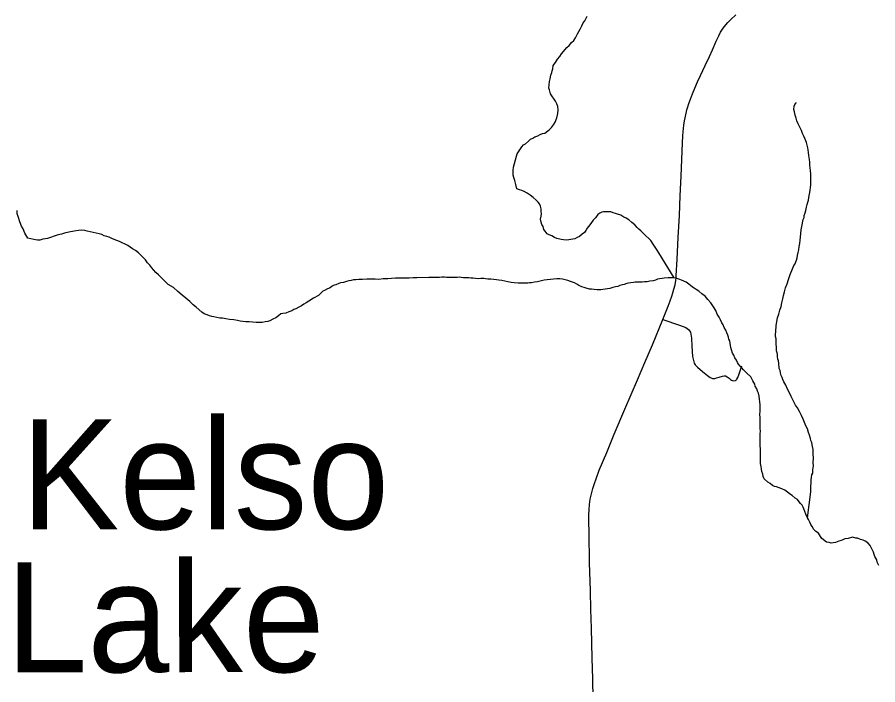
# Model space of a CAD drawing. Extents: x 103424 to 290657, y 38711 to 110967.
# Drawn here: x 214251.1644 to 214251.6088, y 40209.47 to 40209.8147 of the extents above; entities that cross this region are included whole.
import ezdxf

# ---------------------------------------------------------------- set-up
doc = ezdxf.new("R2010")
doc.units = 0
for name, color, linetype in [('GM_X_County_Road', 7, 'Continuous'), ('GM_X_Minor_Lake_Text', 7, 'Continuous'), ('GM_X_Minor_River', 7, 'Continuous'), ('GM_X_Township_Road', 7, 'Continuous')]:
    doc.layers.add(name, color=color, linetype=linetype)

msp = doc.modelspace()

# ---------------------------------------------------------------- linework, layer by layer
at = {"layer": 'GM_X_County_Road'}
msp.add_lwpolyline([(214251.46182, 40209.46257), (214251.4616, 40209.47311), (214251.46137, 40209.48366), (214251.46093, 40209.49916), (214251.4607, 40209.50883), (214251.46046, 40209.5185), (214251.46, 40209.53321), (214251.45971, 40209.54826), (214251.45959, 40209.55464), (214251.45966, 40209.55767), (214251.45976, 40209.56042), (214251.45995, 40209.56304), (214251.46038, 40209.56577), (214251.46096, 40209.56856), (214251.46168, 40209.57127), (214251.4625, 40209.57401), (214251.46334, 40209.57641), (214251.46502, 40209.58075), (214251.46885, 40209.58994), (214251.47277, 40209.59935), (214251.47829, 40209.6124), (214251.48149, 40209.6199), (214251.48469, 40209.6274), (214251.4886, 40209.63645), (214251.49252, 40209.64549), (214251.49789, 40209.65864), (214251.50057, 40209.66545), (214251.50164, 40209.66832), (214251.50244, 40209.67067), (214251.503, 40209.67232), (214251.50359, 40209.6743), (214251.50415, 40209.67659), (214251.5045, 40209.67871), (214251.50474, 40209.6801), (214251.5048, 40209.68111), (214251.50524, 40209.68976), (214251.50581, 40209.70104), (214251.50638, 40209.71231), (214251.5068, 40209.7225), (214251.50723, 40209.73269), (214251.50763, 40209.74131), (214251.50802, 40209.74993), (214251.50824, 40209.75351), (214251.50836, 40209.75555), (214251.50845, 40209.7572), (214251.50861, 40209.75901), (214251.50896, 40209.76124), (214251.50929, 40209.76281), (214251.50987, 40209.76518), (214251.5103, 40209.76691), (214251.51075, 40209.76854), (214251.51131, 40209.77019), (214251.51207, 40209.77241), (214251.51315, 40209.77511), (214251.51442, 40209.77814), (214251.5158, 40209.78132), (214251.51733, 40209.78472), (214251.51964, 40209.78979), (214251.52186, 40209.79453), (214251.52345, 40209.79787), (214251.52537, 40209.80236), (214251.52667, 40209.80519), (214251.5277, 40209.8071), (214251.52863, 40209.80852), (214251.52953, 40209.80984), (214251.53141, 40209.81195), (214251.533, 40209.81349), (214251.53549, 40209.81589)], dxfattribs=at)
at = {"layer": 'GM_X_Minor_River'}
for points in [[(214251.43986, 40209.77512), (214251.43924, 40209.77719), (214251.43903, 40209.77814), (214251.43919, 40209.77985), (214251.43934, 40209.78156), (214251.43969, 40209.7829), (214251.44003, 40209.78481), (214251.44057, 40209.78615), (214251.44074, 40209.7871), (214251.4411, 40209.78806), (214251.44126, 40209.78978), (214251.44236, 40209.79132), (214251.44347, 40209.79305), (214251.44458, 40209.79441), (214251.4455, 40209.79576), (214251.44829, 40209.79905), (214251.4494, 40209.80021), (214251.4507, 40209.80176), (214251.45182, 40209.80273), (214251.45274, 40209.80409), (214251.45384, 40209.8062), (214251.45512, 40209.80851), (214251.45603, 40209.81024), (214251.45676, 40209.81177), (214251.4575, 40209.81293), (214251.45805, 40209.81389), (214251.45878, 40209.81524)], [(214251.5037, 40209.68017), (214251.49582, 40209.69311), (214251.49484, 40209.69442), (214251.49385, 40209.69592), (214251.49287, 40209.69761), (214251.49169, 40209.69948), (214251.488, 40209.70282), (214251.48644, 40209.7045), (214251.48548, 40209.70524), (214251.48451, 40209.70616), (214251.48334, 40209.70747), (214251.48179, 40209.70877), (214251.48024, 40209.71006), (214251.47889, 40209.71098), (214251.47773, 40209.71153), (214251.47619, 40209.71244), (214251.47447, 40209.71298), (214251.47332, 40209.71333), (214251.47217, 40209.71369), (214251.47102, 40209.71423), (214251.46836, 40209.71417), (214251.46722, 40209.71415), (214251.46627, 40209.71413), (214251.46533, 40209.71354), (214251.4642, 40209.71294), (214251.4631, 40209.71121), (214251.46179, 40209.70985), (214251.46013, 40209.70754), (214251.45884, 40209.7058), (214251.4581, 40209.70464), (214251.45736, 40209.70349), (214251.45624, 40209.7027), (214251.45474, 40209.70153), (214251.45361, 40209.70094), (214251.4523, 40209.70034), (214251.44927, 40209.6997), (214251.44813, 40209.69968), (214251.4466, 40209.69983), (214251.44527, 40209.69999), (214251.44316, 40209.70052), (214251.44182, 40209.70106), (214251.44047, 40209.70179), (214251.43913, 40209.70233), (214251.43817, 40209.70288), (214251.437, 40209.70419), (214251.43641, 40209.70512), (214251.43599, 40209.70663), (214251.4354, 40209.70776), (214251.435, 40209.70889), (214251.43458, 40209.7104), (214251.43493, 40209.71193), (214251.43509, 40209.71326), (214251.43506, 40209.71459), (214251.43504, 40209.71573), (214251.43463, 40209.71724), (214251.43422, 40209.71837), (214251.43344, 40209.71931), (214251.43247, 40209.72024), (214251.43092, 40209.72172), (214251.42937, 40209.72283), (214251.42783, 40209.72394), (214251.42629, 40209.72466), (214251.42495, 40209.7252), (214251.4238, 40209.72556), (214251.42245, 40209.7261), (214251.42184, 40209.72837), (214251.42141, 40209.73045), (214251.42081, 40209.73195), (214251.42059, 40209.73309), (214251.42057, 40209.73442), (214251.42054, 40209.73556), (214251.42069, 40209.73727), (214251.42122, 40209.73918), (214251.42175, 40209.74109), (214251.42228, 40209.743), (214251.42264, 40209.74415), (214251.42503, 40209.74781), (214251.42596, 40209.74878), (214251.4269, 40209.74937), (214251.4284, 40209.75074), (214251.42952, 40209.75171), (214251.43064, 40209.75231), (214251.43177, 40209.7529), (214251.43328, 40209.7535), (214251.43441, 40209.7541), (214251.43573, 40209.7547), (214251.43686, 40209.75491), (214251.43836, 40209.75608), (214251.4393, 40209.75667), (214251.44042, 40209.75784), (214251.44134, 40209.75919), (214251.44226, 40209.76054), (214251.44316, 40209.76284), (214251.44369, 40209.76494), (214251.44384, 40209.76684), (214251.44361, 40209.76855), (214251.44301, 40209.77005), (214251.44241, 40209.77137), (214251.44163, 40209.77249), (214251.44045, 40209.77418), (214251.43986, 40209.77512)], [(214251.57303, 40209.72024), (214251.5732, 40209.72139), (214251.57336, 40209.72272), (214251.5737, 40209.72425), (214251.57387, 40209.72539), (214251.57403, 40209.72672), (214251.57419, 40209.72806), (214251.57435, 40209.72958), (214251.57431, 40209.73167), (214251.57426, 40209.73376), (214251.57403, 40209.73565), (214251.574, 40209.73698), (214251.57378, 40209.73831), (214251.57375, 40209.73983), (214251.57353, 40209.74134), (214251.5733, 40209.74324), (214251.57307, 40209.74494), (214251.57285, 40209.74627), (214251.57264, 40209.74721), (214251.57242, 40209.74873), (214251.57201, 40209.75005), (214251.57141, 40209.75175), (214251.57061, 40209.75325), (214251.57001, 40209.75476), (214251.56941, 40209.75626), (214251.56861, 40209.75796), (214251.56781, 40209.75965), (214251.56702, 40209.76115), (214251.56661, 40209.76266), (214251.56619, 40209.76417), (214251.56578, 40209.76587), (214251.56556, 40209.76701), (214251.56572, 40209.76872), (214251.56608, 40209.76968), (214251.56663, 40209.77045), (214251.56663, 40209.77064)], [(214251.57254, 40209.55627), (214251.57435, 40209.56961), (214251.57431, 40209.57132), (214251.57429, 40209.57246), (214251.57444, 40209.57436), (214251.5744, 40209.57588), (214251.57457, 40209.57702), (214251.57473, 40209.57836), (214251.57528, 40209.57932), (214251.57525, 40209.58103), (214251.57558, 40209.58312), (214251.57555, 40209.58464), (214251.57569, 40209.58712), (214251.57545, 40209.58901), (214251.57543, 40209.58996), (214251.5754, 40209.59148), (214251.57518, 40209.593), (214251.57497, 40209.59394), (214251.57475, 40209.59508), (214251.57435, 40209.59621), (214251.57414, 40209.59715), (214251.57353, 40209.59885), (214251.57312, 40209.60036), (214251.57251, 40209.60225), (214251.57172, 40209.60375), (214251.57092, 40209.60544), (214251.57031, 40209.60714), (214251.56951, 40209.60902), (214251.56833, 40209.61109), (214251.56733, 40209.61296), (214251.56635, 40209.61446), (214251.56555, 40209.61616), (214251.56476, 40209.61747), (214251.56417, 40209.61879), (214251.56337, 40209.62048), (214251.56218, 40209.62273), (214251.56138, 40209.6248), (214251.56039, 40209.62649), (214251.55979, 40209.62762), (214251.55939, 40209.62875), (214251.55899, 40209.62969), (214251.55858, 40209.63101), (214251.55836, 40209.63234), (214251.55796, 40209.63328), (214251.55771, 40209.63612), (214251.55749, 40209.63726), (214251.55728, 40209.63821), (214251.55707, 40209.63953), (214251.55705, 40209.64048), (214251.55684, 40209.64142), (214251.55662, 40209.64237), (214251.5566, 40209.64332), (214251.55658, 40209.64446), (214251.55636, 40209.64578), (214251.55633, 40209.64711), (214251.5563, 40209.64863), (214251.55609, 40209.64977), (214251.55606, 40209.6511), (214251.55622, 40209.65224), (214251.5562, 40209.65338), (214251.55636, 40209.65452), (214251.55634, 40209.65547), (214251.55651, 40209.65643), (214251.55668, 40209.65757), (214251.55702, 40209.65948), (214251.55774, 40209.66139), (214251.55827, 40209.6635), (214251.55899, 40209.66541), (214251.55932, 40209.66732), (214251.55985, 40209.66923), (214251.5602, 40209.67095), (214251.56073, 40209.67286), (214251.56125, 40209.67496), (214251.56197, 40209.67707), (214251.56268, 40209.67936), (214251.56358, 40209.68185), (214251.56485, 40209.68473), (214251.56557, 40209.68645), (214251.56612, 40209.68741), (214251.56648, 40209.68837), (214251.56684, 40209.68933), (214251.5672, 40209.69048), (214251.56736, 40209.69162), (214251.56771, 40209.69315), (214251.56806, 40209.69468), (214251.56821, 40209.69639), (214251.56856, 40209.69792), (214251.56871, 40209.69963), (214251.56887, 40209.70115), (214251.56902, 40209.70306), (214251.56936, 40209.70496), (214251.5697, 40209.70668), (214251.57039, 40209.71031), (214251.57075, 40209.71126), (214251.57091, 40209.71241), (214251.57127, 40209.71375), (214251.57162, 40209.71489), (214251.57197, 40209.71661), (214251.57232, 40209.71795), (214251.57267, 40209.71928), (214251.57303, 40209.72024)], [(214251.17614, 40209.69967), (214251.17481, 40209.69964), (214251.17385, 40209.69981), (214251.1729, 40209.69998), (214251.17137, 40209.70032), (214251.16984, 40209.70067), (214251.16826, 40209.7033), (214251.16746, 40209.70537), (214251.16667, 40209.70687), (214251.16567, 40209.70913), (214251.16485, 40209.71177), (214251.16444, 40209.71328), (214251.16441, 40209.71461), (214251.1644, 40209.71499)], [(214251.33295, 40209.6778), (214251.33143, 40209.67758), (214251.33049, 40209.67718), (214251.32898, 40209.67657), (214251.32804, 40209.67636), (214251.3271, 40209.67577), (214251.32597, 40209.67499), (214251.32466, 40209.67439), (214251.32315, 40209.6736), (214251.32221, 40209.6732), (214251.31997, 40209.67106), (214251.31734, 40209.66967), (214251.31509, 40209.6681), (214251.31358, 40209.66731), (214251.31246, 40209.66653), (214251.31115, 40209.66574), (214251.30983, 40209.66495), (214251.30833, 40209.66416), (214251.30719, 40209.66375), (214251.30626, 40209.66316), (214251.30475, 40209.66256), (214251.30305, 40209.66195), (214251.30153, 40209.66173), (214251.30058, 40209.66152), (214251.29928, 40209.66054), (214251.29796, 40209.65956), (214251.29646, 40209.65877), (214251.29495, 40209.65798), (214251.29382, 40209.65757), (214251.2925, 40209.65735), (214251.29098, 40209.65713), (214251.28946, 40209.6571), (214251.28775, 40209.65706), (214251.28584, 40209.65721), (214251.28413, 40209.65736), (214251.28241, 40209.65751), (214251.28089, 40209.65767), (214251.27955, 40209.65783), (214251.27821, 40209.65818), (214251.2763, 40209.65852), (214251.27402, 40209.65866), (214251.27211, 40209.659), (214251.27039, 40209.65934), (214251.26906, 40209.65931), (214251.26753, 40209.65966), (214251.266, 40209.66001), (214251.26486, 40209.66017), (214251.26371, 40209.66053), (214251.26256, 40209.66107), (214251.26102, 40209.66161), (214251.25967, 40209.66234), (214251.25677, 40209.66494), (214251.25522, 40209.66623), (214251.25347, 40209.66791), (214251.25153, 40209.66957), (214251.24959, 40209.67124), (214251.24727, 40209.67309), (214251.24514, 40209.67514), (214251.24244, 40209.67679), (214251.24069, 40209.67846), (214251.23894, 40209.68013), (214251.23739, 40209.68162), (214251.23603, 40209.68292), (214251.23486, 40209.68422), (214251.23389, 40209.68534), (214251.23291, 40209.68665), (214251.23174, 40209.68795), (214251.23057, 40209.68945), (214251.22901, 40209.69112), (214251.22707, 40209.69298), (214251.22552, 40209.69428), (214251.22398, 40209.6952), (214251.22282, 40209.69593), (214251.22147, 40209.69685), (214251.22012, 40209.69758), (214251.21858, 40209.69831), (214251.21724, 40209.69885), (214251.2159, 40209.69939), (214251.21455, 40209.69993), (214251.21321, 40209.70047), (214251.21186, 40209.7012), (214251.21072, 40209.70156), (214251.20938, 40209.70191), (214251.20803, 40209.70245), (214251.2067, 40209.7028), (214251.20517, 40209.70315), (214251.20364, 40209.70349), (214251.20211, 40209.70384), (214251.20058, 40209.70419), (214251.19924, 40209.70454), (214251.19753, 40209.70469), (214251.196, 40209.70466), (214251.19373, 40209.70423), (214251.19108, 40209.70379), (214251.18881, 40209.70317), (214251.1873, 40209.70276), (214251.18635, 40209.70255), (214251.18503, 40209.70214), (214251.18012, 40209.70051), (214251.17765, 40209.70008), (214251.17614, 40209.69967)], [(214251.48264, 40209.67782), (214251.48131, 40209.6776), (214251.48018, 40209.67738), (214251.47923, 40209.67717), (214251.47791, 40209.67676), (214251.47677, 40209.67655), (214251.47564, 40209.67614), (214251.47451, 40209.67574), (214251.47337, 40209.67552), (214251.47205, 40209.67512), (214251.47053, 40209.6747), (214251.46921, 40209.67448), (214251.46807, 40209.67427), (214251.46693, 40209.67405), (214251.46579, 40209.67403), (214251.46484, 40209.67401), (214251.46389, 40209.67399), (214251.46237, 40209.67415), (214251.46103, 40209.67431), (214251.45989, 40209.67428), (214251.45817, 40209.67482), (214251.45721, 40209.67517), (214251.45606, 40209.67553), (214251.45452, 40209.67626), (214251.45337, 40209.6768), (214251.45221, 40209.67754), (214251.45125, 40209.67789), (214251.45011, 40209.67825), (214251.44876, 40209.67879), (214251.44742, 40209.67914), (214251.44608, 40209.67949), (214251.44456, 40209.67965), (214251.44304, 40209.67962), (214251.4381, 40209.67913), (214251.43659, 40209.67891), (214251.4345, 40209.67848), (214251.43318, 40209.67807), (214251.43147, 40209.67785), (214251.42996, 40209.67762), (214251.42901, 40209.6776), (214251.42806, 40209.67739), (214251.42711, 40209.67737), (214251.4254, 40209.67733), (214251.42445, 40209.67731), (214251.42311, 40209.67747), (214251.42102, 40209.67762), (214251.41949, 40209.67778), (214251.41777, 40209.67812), (214251.41624, 40209.67847), (214251.41472, 40209.67881), (214251.41319, 40209.67897), (214251.41186, 40209.67913), (214251.41052, 40209.67929), (214251.409, 40209.67945), (214251.40748, 40209.67942), (214251.40633, 40209.67958), (214251.40538, 40209.67975), (214251.40386, 40209.67972), (214251.40252, 40209.67969), (214251.401, 40209.67985), (214251.39986, 40209.68001), (214251.39871, 40209.67999), (214251.39757, 40209.68015), (214251.39624, 40209.68012), (214251.39491, 40209.68009), (214251.39376, 40209.68026), (214251.39281, 40209.68043), (214251.39167, 40209.6804), (214251.39053, 40209.68038), (214251.38939, 40209.68035), (214251.38844, 40209.68033), (214251.38729, 40209.68031), (214251.38615, 40209.68028), (214251.38501, 40209.68045), (214251.38368, 40209.68042), (214251.38254, 40209.68039), (214251.38121, 40209.68037), (214251.37893, 40209.68032), (214251.37703, 40209.68028), (214251.37075, 40209.68014), (214251.36885, 40209.6801), (214251.36676, 40209.68005), (214251.36448, 40209.68), (214251.36296, 40209.67997), (214251.36125, 40209.67993), (214251.35972, 40209.6799), (214251.35763, 40209.67985), (214251.35574, 40209.67962), (214251.35346, 40209.67957), (214251.35118, 40209.67933), (214251.34927, 40209.67948), (214251.34737, 40209.67944), (214251.3449, 40209.67939), (214251.34281, 40209.67934), (214251.34091, 40209.6793), (214251.3392, 40209.67907), (214251.33806, 40209.67905), (214251.33692, 40209.67884), (214251.3356, 40209.67862), (214251.33446, 40209.67821), (214251.33295, 40209.6778)], [(214251.55024, 40209.57631), (214251.54964, 40209.57762), (214251.54943, 40209.57876), (214251.54902, 40209.58008), (214251.5488, 40209.5814), (214251.54858, 40209.58273), (214251.54836, 40209.58425), (214251.54832, 40209.58595), (214251.5483, 40209.5869), (214251.54828, 40209.58804), (214251.54825, 40209.58937), (214251.54822, 40209.59051), (214251.5482, 40209.59184), (214251.54816, 40209.59336), (214251.54813, 40209.59488), (214251.54811, 40209.59602), (214251.54808, 40209.59735), (214251.54806, 40209.5983), (214251.54803, 40209.59963), (214251.54819, 40209.60096), (214251.54816, 40209.60229), (214251.54814, 40209.60343), (214251.54811, 40209.60457), (214251.54809, 40209.60552), (214251.54807, 40209.60666), (214251.54804, 40209.60799), (214251.54801, 40209.60951), (214251.54816, 40209.61122), (214251.54812, 40209.61312), (214251.54809, 40209.61464), (214251.54786, 40209.61615), (214251.54784, 40209.61748), (214251.54761, 40209.619), (214251.5472, 40209.62051), (214251.5468, 40209.62164), (214251.54639, 40209.62277), (214251.5456, 40209.62427), (214251.54539, 40209.62522), (214251.5444, 40209.62691), (214251.54381, 40209.62803), (214251.54322, 40209.62897), (214251.54128, 40209.63083), (214251.53952, 40209.63269), (214251.53855, 40209.63362), (214251.53777, 40209.63455), (214251.53699, 40209.63549), (214251.5364, 40209.63642), (214251.53581, 40209.63755), (214251.53502, 40209.63886), (214251.53442, 40209.64018), (214251.53382, 40209.64131), (214251.53322, 40209.643), (214251.533, 40209.64414), (214251.53279, 40209.64527), (214251.53257, 40209.64641), (214251.53236, 40209.64754), (214251.53196, 40209.64849), (214251.53175, 40209.64943), (214251.53134, 40209.65056), (214251.53094, 40209.65169), (214251.53034, 40209.6532), (214251.52955, 40209.65451), (214251.52895, 40209.65583), (214251.52835, 40209.65696), (214251.52756, 40209.65846), (214251.52696, 40209.65978), (214251.52597, 40209.66147), (214251.52517, 40209.66335), (214251.52399, 40209.66522), (214251.52262, 40209.66728), (214251.52106, 40209.66896), (214251.51969, 40209.67064), (214251.51795, 40209.67193), (214251.5164, 40209.67323), (214251.51505, 40209.67415), (214251.51408, 40209.67489), (214251.51313, 40209.67525), (214251.51216, 40209.67617), (214251.51119, 40209.67691), (214251.50984, 40209.67784), (214251.50869, 40209.67838), (214251.50753, 40209.67892), (214251.50657, 40209.67928), (214251.50561, 40209.67964), (214251.50466, 40209.68), (214251.5037, 40209.68017), (214251.50066, 40209.68011), (214251.49857, 40209.68006), (214251.49743, 40209.67985), (214251.49611, 40209.67963), (214251.49516, 40209.67942), (214251.49403, 40209.67901), (214251.49289, 40209.67861), (214251.49119, 40209.67838), (214251.48967, 40209.67816), (214251.48834, 40209.67813), (214251.4872, 40209.67791), (214251.48587, 40209.67789), (214251.48473, 40209.67786), (214251.48359, 40209.67784), (214251.48264, 40209.67782)], [(214251.6094, 40209.53161), (214251.6086, 40209.53331), (214251.60839, 40209.53444), (214251.6078, 40209.53538), (214251.6074, 40209.53632), (214251.60699, 40209.53726), (214251.60659, 40209.53839), (214251.60499, 40209.54197), (214251.60363, 40209.54327), (214251.60228, 40209.54419), (214251.60132, 40209.54474), (214251.59998, 40209.54509), (214251.59845, 40209.54562), (214251.59749, 40209.54579), (214251.59577, 40209.54614), (214251.5935, 40209.54552), (214251.5918, 40209.54529), (214251.59085, 40209.54489), (214251.58991, 40209.54449), (214251.58878, 40209.54408), (214251.58708, 40209.54348), (214251.58575, 40209.54326), (214251.58481, 40209.54305), (214251.58366, 40209.5434), (214251.58232, 40209.54357), (214251.58, 40209.5456), (214251.57922, 40209.54654), (214251.57823, 40209.54823), (214251.57688, 40209.54915), (214251.5759, 40209.55026), (214251.57492, 40209.55176), (214251.57433, 40209.5527), (214251.57373, 40209.55402), (214251.57313, 40209.55534), (214251.57254, 40209.55627), (214251.57174, 40209.55815), (214251.57114, 40209.55947), (214251.57073, 40209.56079), (214251.57033, 40209.56173), (214251.56974, 40209.56267), (214251.56896, 40209.5636), (214251.56818, 40209.56454), (214251.5674, 40209.56566), (214251.56624, 40209.56639), (214251.56469, 40209.56769), (214251.56373, 40209.56824), (214251.56218, 40209.56954), (214251.56083, 40209.57046), (214251.55929, 40209.57118), (214251.55795, 40209.57172), (214251.5566, 40209.57226), (214251.55546, 40209.57243), (214251.5545, 40209.57298), (214251.55333, 40209.5739), (214251.55199, 40209.57464), (214251.55024, 40209.57631)]]:
    msp.add_lwpolyline(points, dxfattribs=at)
at = {"layer": 'GM_X_Township_Road'}
for points in [[(214251.49789, 40209.65864), (214251.50641, 40209.65566), (214251.50972, 40209.65453), (214251.51109, 40209.65342), (214251.51161, 40209.65284), (214251.51205, 40209.65201), (214251.51266, 40209.64902), (214251.51288, 40209.64485), (214251.5131, 40209.6395), (214251.51364, 40209.63746), (214251.51406, 40209.63616), (214251.51446, 40209.63522), (214251.51574, 40209.634), (214251.51834, 40209.63174), (214251.52097, 40209.62964), (214251.52227, 40209.62874), (214251.52282, 40209.62842), (214251.52342, 40209.62823), (214251.52401, 40209.62817), (214251.52473, 40209.6282), (214251.52556, 40209.62842), (214251.52688, 40209.62889), (214251.5286, 40209.6294), (214251.52954, 40209.62956), (214251.53014, 40209.62948)], [(214251.53014, 40209.62948), (214251.53111, 40209.62902), (214251.53203, 40209.62838), (214251.53281, 40209.62772), (214251.53331, 40209.62737), (214251.53383, 40209.6271), (214251.53438, 40209.62698), (214251.53537, 40209.62709), (214251.53573, 40209.62729), (214251.53592, 40209.62756), (214251.53607, 40209.62783), (214251.53649, 40209.62871), (214251.53722, 40209.63058), (214251.53869, 40209.63478)]]:
    msp.add_lwpolyline(points, dxfattribs=at)

# ---------------------------------------------------------------- texts
at = {"layer": 'GM_X_Minor_Lake_Text'}
for s, height, rotation, p in [('Kelso', 0.056852, 0.0632, (214251.1664, 40209.5502)), ('Lake', 0.056851, 0.0635, (214251.15838, 40209.4764))]:
    msp.add_text(s, height=height, rotation=rotation, dxfattribs=at).set_placement(p)

doc.saveas('drawing.dxf')
